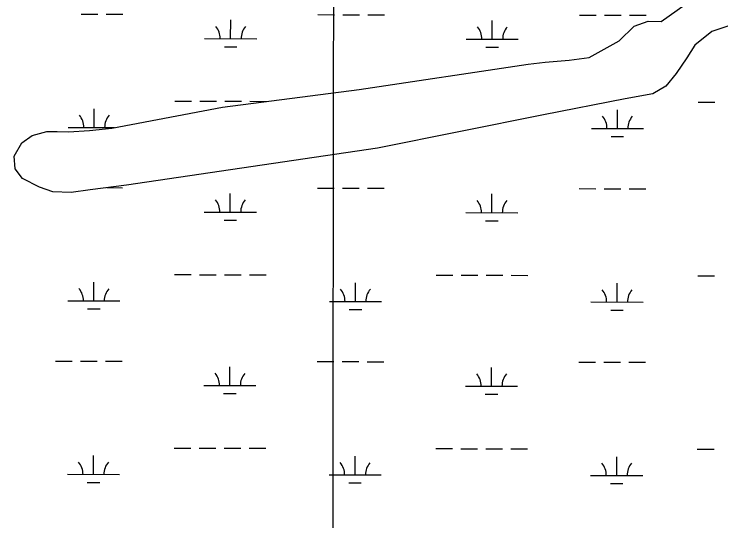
# Model space of a CAD drawing. Extents: x 3219052 to 3256913, y 800770 to 826146.
# Drawn here: x 3233101 to 3234456, y 819598 to 820570 of the extents above; entities that cross this region are included whole.
import ezdxf

# ---------------------------------------------------------------- set-up
doc = ezdxf.new("R2010")
doc.units = 0
for name, color, linetype in [('V-GRID-MAJR', 7, 'Continuous'), ('V-SITE-VEGE', 7, 'Continuous'), ('V-WETL-SWMP', 7, 'Continuous')]:
    doc.layers.add(name, color=color, linetype=linetype)

msp = doc.modelspace()

# ---------------------------------------------------------------- linework, layer by layer
at = {"layer": 'V-GRID-MAJR'}
msp.add_spline([(3233694.758, 806171.2980000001), (3233702.6890000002, 812230.425), (3233710.625, 818292.637), (3233718.561, 824354.887), (3233718.565, 824357.932)], degree=3, dxfattribs=at)
at = {"layer": 'V-SITE-VEGE'}
msp.add_lwpolyline([(3234517.603, 820562.503), (3234438.823, 820536.088), (3234406.153, 820509.943), (3234390.982, 820485.738), (3234370.625, 820455.585), (3234350.681, 820431.392), (3234325.597, 820416.755), (3234272.701, 820406.963), (3234115.997, 820376.397), (3233797.414, 820312.4890000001), (3233315.8370000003, 820241.882), (3233246.244, 820232.535), (3233209.66, 820227.868), (3233174.683, 820228.761), (3233149.267, 820237.577), (3233116.716, 820254.363), (3233102.46, 820273.086), (3233100.539, 820297.338), (3233115.319, 820323.135), (3233135.232, 820336.596), (3233163.0810000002, 820344.866), (3233183.3540000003, 820344.809), (3233204.8170000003, 820343.9550000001), (3233245.367, 820346.226), (3233287.917, 820351.274), (3233500.296, 820391.229), (3233762.35, 820425.082), (3234086.8540000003, 820473.865), (3234119.06, 820477.353), (3234165.583, 820481.5970000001), (3234203.756, 820486.657), (3234261.482, 820518.297), (3234290.183, 820546.4400000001), (3234317.241, 820556.302), (3234341.8850000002, 820555.437), (3234388.088, 820588.304)], dxfattribs=at)
at = {"layer": 'V-WETL-SWMP'}
for p, q in [((3234341.883987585, 820555.4386535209), (3234388.0869853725, 820588.3025917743)), ((3233229.188811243, 820569.653064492), (3233261.1887409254, 820569.5859955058)), ((3233277.1887057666, 820569.5524610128), (3233309.1886354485, 820569.4853920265)), ((3233515.934870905, 820522.6220099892), (3233516.010321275, 820558.6218987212)), ((3233683.0958138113, 820568.7017160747), (3233715.095743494, 820568.6346470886)), ((3233731.095708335, 820568.6011125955), (3233763.0956380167, 820568.5340436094)), ((3233779.0956028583, 820568.5005091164), (3233811.09553254, 820568.43344013)), ((3234185.002710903, 820567.6497641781), (3234217.002640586, 820567.5826951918)), ((3234233.002605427, 820567.5491606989), (3234265.0025351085, 820567.4820917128)), ((3234281.00249995, 820567.4485572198), (3234313.0024296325, 820567.3814882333)), ((3234517.602986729, 820562.5016296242), (3234438.8219886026, 820536.0876819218)), ((3234017.841767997, 820521.5700580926), (3234017.9172183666, 820557.5699468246)), ((3234261.48299015, 820518.2967251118), (3234290.1829882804, 820546.4396729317)), ((3234290.1829882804, 820546.4396729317), (3234317.240987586, 820556.3026535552)), ((3234317.240987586, 820556.302653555), (3234341.883987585, 820555.4386535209)), ((3234438.8219886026, 820536.0876819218), (3234406.1529903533, 820509.9437307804)), ((3233465.9349807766, 820522.72680528), (3233565.9347610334, 820522.5172146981)), ((3233967.841877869, 820521.6748533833), (3234067.8416581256, 820521.4652628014)), ((3234203.7559923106, 820486.6577854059), (3234261.48299015, 820518.2967251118)), ((3233503.902556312, 820507.216208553), (3233527.9025035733, 820507.1659068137)), ((3234005.8094534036, 820506.1642566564), (3234029.8094006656, 820506.113954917)), ((3234406.1529903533, 820509.9437307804), (3234390.9809919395, 820485.7377750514)), ((3234086.852993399, 820473.8658157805), (3234119.060993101, 820477.3528074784)), ((3234119.060993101, 820477.3528074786), (3234165.5819927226, 820481.5957969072)), ((3234165.5819927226, 820481.5957969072), (3234203.7559923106, 820486.6577854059)), ((3234390.9809919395, 820485.7377750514), (3234370.6239939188, 820455.583830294)), ((3233762.3499972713, 820425.0819238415), (3234086.852993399, 820473.8658157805)), ((3234370.6239939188, 820455.583830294), (3234350.6809955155, 820431.3918748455)), ((3233500.297000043, 820391.2290011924), (3233762.3499972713, 820425.0819238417)), ((3234350.6809955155, 820431.3918748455), (3234325.5969965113, 820416.753902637)), ((3234325.5969965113, 820416.753902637), (3234272.70099726, 820406.9639235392)), ((3233408.839455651, 820402.7753160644), (3233440.8393853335, 820402.7082470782)), ((3233456.8393501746, 820402.6747125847), (3233488.8392798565, 820402.607643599)), ((3233504.8392446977, 820402.5741091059), (3233536.8391743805, 820402.5070401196)), ((3233552.8391392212, 820402.4735056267), (3233584.8390689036, 820402.4064366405)), ((3234272.70099726, 820406.9639235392), (3234115.9969995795, 820376.3949882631)), ((3234412.653249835, 820400.671412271), (3234444.6531795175, 820400.6043432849)), ((3233254.141448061, 820352.3574831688), (3233254.2168984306, 820388.3573719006)), ((3233287.9160030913, 820351.2750862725), (3233500.297000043, 820391.2290011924)), ((3234257.955242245, 820350.2535793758), (3234258.0306926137, 820386.2534681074)), ((3234115.9969995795, 820376.3949882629), (3233797.414004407, 820312.4891229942)), ((3233135.231004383, 820336.5961223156), (3233163.080003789, 820344.866105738)), ((3233163.080003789, 820344.866105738), (3233183.353003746, 820344.8091045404)), ((3233183.353003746, 820344.8091045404), (3233204.816003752, 820343.9541046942)), ((3233204.141557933, 820352.4622784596), (3233293.2341091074, 820352.2755484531)), ((3233204.816003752, 820343.9541046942), (3233245.3680035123, 820346.226098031)), ((3233245.3680035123, 820346.226098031), (3233287.9160030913, 820351.2750862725)), ((3234207.9553521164, 820350.3583746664), (3234307.9551323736, 820350.1487840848)), ((3233115.3190052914, 820323.1361476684), (3233135.231004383, 820336.5961223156)), ((3234245.9229276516, 820334.8477779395), (3234269.9228749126, 820334.7974762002)), ((3233100.539006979, 820297.3391947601), (3233115.319005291, 820323.1361476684)), ((3233797.414004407, 820312.4891229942), (3233315.834010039, 820241.882280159)), ((3233102.459008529, 820273.0862380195), (3233100.539006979, 820297.3391947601)), ((3233116.717009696, 820254.3632705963), (3233102.459008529, 820273.0862380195)), ((3233149.2660106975, 820237.5772985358), (3233116.717009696, 820254.3632705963)), ((3233174.682011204, 820228.7613126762), (3233149.2660106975, 820237.5772985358)), ((3233315.834010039, 820241.882280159), (3233246.2440107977, 820232.5363013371)), ((3233278.5438385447, 820236.8741876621), (3233308.4914006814, 820236.8114202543)), ((3233682.3985790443, 820236.0277443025), (3233714.3985087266, 820235.9606753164)), ((3233730.3984735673, 820235.9271408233), (3233762.3984032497, 820235.8600718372)), ((3233778.398368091, 820235.8265373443), (3233810.3982977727, 820235.7594683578)), ((3234184.3054761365, 820234.9757924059), (3234216.3054058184, 820234.9087234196)), ((3234232.3053706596, 820234.8751889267), (3234264.3053003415, 820234.8081199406)), ((3234280.3052651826, 820234.7745854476), (3234312.305194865, 820234.7075164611)), ((3233209.660011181, 820227.8683120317), (3233174.682011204, 820228.7613126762)), ((3233246.2440107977, 820232.5363013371), (3233209.660011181, 820227.8683120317)), ((3233515.237636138, 820189.948038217), (3233515.313086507, 820225.947926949)), ((3234017.14453323, 820188.8960863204), (3234017.2199835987, 820224.8959750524)), ((3233465.2377460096, 820190.0528335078), (3233565.2375262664, 820189.8432429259)), ((3233967.1446431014, 820189.0008816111), (3234067.144423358, 820188.7912910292)), ((3233503.2053215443, 820174.5422367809), (3233527.2052688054, 820174.4919350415)), ((3234005.112218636, 820173.4902848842), (3234029.1121658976, 820173.4399831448)), ((3233408.142220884, 820070.1013442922), (3233440.142150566, 820070.034275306)), ((3233456.142115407, 820070.0007408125), (3233488.1420450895, 820069.9336718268)), ((3233504.1420099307, 820069.9001373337), (3233536.1419396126, 820069.8330683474)), ((3233552.1419044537, 820069.7995338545), (3233584.141834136, 820069.7324648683)), ((3233910.049117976, 820069.0493923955), (3233942.049047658, 820068.9823234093)), ((3233958.049012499, 820068.9487889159), (3233990.0489421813, 820068.8817199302)), ((3234006.0489070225, 820068.848185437), (3234038.0488367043, 820068.7811164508)), ((3234054.0488015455, 820068.7475819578), (3234086.048731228, 820068.6805129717)), ((3234411.9560150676, 820067.9974404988), (3234443.95594475, 820067.9303715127)), ((3233253.4442132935, 820019.6835113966), (3233253.519663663, 820055.6834001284)), ((3233755.351110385, 820018.6315595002), (3233755.426560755, 820054.631448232)), ((3234257.258007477, 820017.5796076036), (3234257.3334578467, 820053.5794963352)), ((3233203.444323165, 820019.7883066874), (3233303.444103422, 820019.5787161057)), ((3233705.3512202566, 820018.736354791), (3233805.351000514, 820018.5267642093)), ((3234207.258117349, 820017.6844028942), (3234307.257897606, 820017.4748123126)), ((3233241.4118987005, 820004.2777099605), (3233265.4118459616, 820004.227408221)), ((3233743.318795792, 820003.2257580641), (3233767.3187430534, 820003.1754563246)), ((3234245.2256928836, 820002.1738061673), (3234269.2256401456, 820002.123504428)), ((3233179.794447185, 819904.4057244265), (3233211.7943768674, 819904.3386554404)), ((3233227.794341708, 819904.3051209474), (3233259.7942713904, 819904.2380519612)), ((3233275.794236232, 819904.2045174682), (3233307.7941659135, 819904.1374484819)), ((3233681.7013442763, 819903.3537725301), (3233713.701273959, 819903.286703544)), ((3233729.7012388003, 819903.2531690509), (3233761.7011684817, 819903.1861000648)), ((3233777.7011333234, 819903.1525655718), (3233809.7010630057, 819903.0854965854)), ((3234183.6082413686, 819902.3018206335), (3234215.608171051, 819902.2347516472)), ((3234231.608135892, 819902.2012171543), (3234263.608065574, 819902.1341481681)), ((3234279.608030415, 819902.1006136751), (3234311.6079600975, 819902.0335446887)), ((3233514.5404013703, 819857.2740664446), (3233514.61585174, 819893.2739551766)), ((3234016.447298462, 819856.222114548), (3234016.5227488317, 819892.22200328)), ((3233464.540511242, 819857.3788617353), (3233564.540291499, 819857.1692711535)), ((3233966.447408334, 819856.3269098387), (3234066.4471885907, 819856.1173192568)), ((3233502.508086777, 819841.8682650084), (3233526.508034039, 819841.817963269)), ((3234004.4149838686, 819840.8163131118), (3234028.4149311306, 819840.7660113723)), ((3233407.4449861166, 819737.4273725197), (3233439.444915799, 819737.3603035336)), ((3233455.4448806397, 819737.3267690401), (3233487.444810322, 819737.2597000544)), ((3233503.4447751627, 819737.2261655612), (3233535.4447048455, 819737.159096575)), ((3233551.4446696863, 819737.125562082), (3233583.4445993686, 819737.0584930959)), ((3233909.3518832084, 819736.3754206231), (3233941.3518128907, 819736.3083516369)), ((3233957.3517777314, 819736.2748171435), (3233989.351707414, 819736.2077481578)), ((3234005.3516722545, 819736.1742136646), (3234037.3516019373, 819736.1071446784)), ((3234053.351566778, 819736.0736101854), (3234085.3514964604, 819736.0065411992)), ((3234411.2587803, 819735.3234687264), (3234443.2587099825, 819735.2563997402)), ((3233252.746978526, 819687.0095396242), (3233252.8224288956, 819723.009428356)), ((3233754.6538756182, 819685.9575877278), (3233754.729325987, 819721.9574764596)), ((3234256.56077271, 819684.9056358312), (3234256.6362230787, 819720.9055245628)), ((3233202.747088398, 819687.114334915), (3233302.746868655, 819686.9047443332)), ((3233704.6539854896, 819686.0623830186), (3233804.653765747, 819685.8527924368)), ((3234206.5608825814, 819685.0104311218), (3234306.5606628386, 819684.8008405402)), ((3233240.714663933, 819671.603738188), (3233264.7146111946, 819671.5534364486)), ((3233742.621561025, 819670.5517862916), (3233766.621508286, 819670.5014845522)), ((3234244.5284581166, 819669.4998343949), (3234268.528405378, 819669.4495326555))]:
    msp.add_line(p, q, dxfattribs=at)
for centre, radius, start, end in [((3233460.693051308, 820523.212595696), 35.24628790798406, 359.1080939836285, 40.65175231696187), ((3233571.178680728, 820522.9810277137), 35.246287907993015, 139.10808960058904, 180.65174793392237), ((3233962.5999483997, 820522.1606437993), 35.24628790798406, 359.1080939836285, 40.65175231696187), ((3234073.08557782, 820521.9290758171), 35.246287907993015, 139.10808960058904, 180.65174793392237), ((3233198.8996284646, 820352.9480688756), 35.24628790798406, 359.1080939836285, 40.65175231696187), ((3233309.385257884, 820352.7165008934), 35.246287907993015, 139.10808960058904, 180.65174793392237), ((3234202.713422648, 820350.8441650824), 35.24628790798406, 359.1080939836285, 40.65175231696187), ((3234313.199052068, 820350.6125971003), 35.246287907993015, 139.10808960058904, 180.65174793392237), ((3233459.995816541, 820190.5386239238), 35.24628790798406, 359.1080939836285, 40.65175231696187), ((3233570.4814459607, 820190.3070559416), 35.246287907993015, 139.10808960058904, 180.65174793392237), ((3233961.9027136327, 820189.4866720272), 35.24628790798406, 359.1080939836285, 40.65175231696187), ((3234072.3883430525, 820189.2551040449), 35.246287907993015, 139.10808960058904, 180.65174793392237), ((3233198.2023936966, 820020.2740971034), 35.24628790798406, 359.1080939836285, 40.65175231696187), ((3233308.6880231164, 820020.0425291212), 35.246287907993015, 139.10808960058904, 180.65174793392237), ((3233700.109290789, 820019.222145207), 35.24628790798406, 359.1080939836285, 40.65175231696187), ((3233810.594920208, 820018.9905772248), 35.246287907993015, 139.10808960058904, 180.65174793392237), ((3234202.0161878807, 820018.1701933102), 35.24628790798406, 359.1080939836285, 40.65175231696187), ((3234312.5018173, 820017.9386253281), 35.246287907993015, 139.10808960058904, 180.65174793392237), ((3233459.298581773, 819857.8646521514), 35.24628790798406, 359.1080939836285, 40.65175231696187), ((3233569.784211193, 819857.6330841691), 35.246287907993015, 139.10808960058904, 180.65174793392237), ((3233961.2054788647, 819856.8127002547), 35.24628790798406, 359.1080939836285, 40.65175231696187), ((3234071.691108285, 819856.5811322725), 35.246287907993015, 139.10808960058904, 180.65174793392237), ((3233197.50515893, 819687.600125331), 35.24628790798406, 359.1080939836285, 40.65175231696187), ((3233307.9907883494, 819687.3685573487), 35.246287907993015, 139.10808960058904, 180.65174793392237), ((3233699.4120560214, 819686.5481734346), 35.24628790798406, 359.1080939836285, 40.65175231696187), ((3233809.897685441, 819686.3166054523), 35.246287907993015, 139.10808960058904, 180.65174793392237), ((3234201.318953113, 819685.4962215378), 35.24628790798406, 359.1080939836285, 40.65175231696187), ((3234311.804582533, 819685.2646535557), 35.246287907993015, 139.10808960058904, 180.65174793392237)]:
    msp.add_arc(centre, radius, start, end, dxfattribs=at)

doc.saveas('drawing.dxf')
